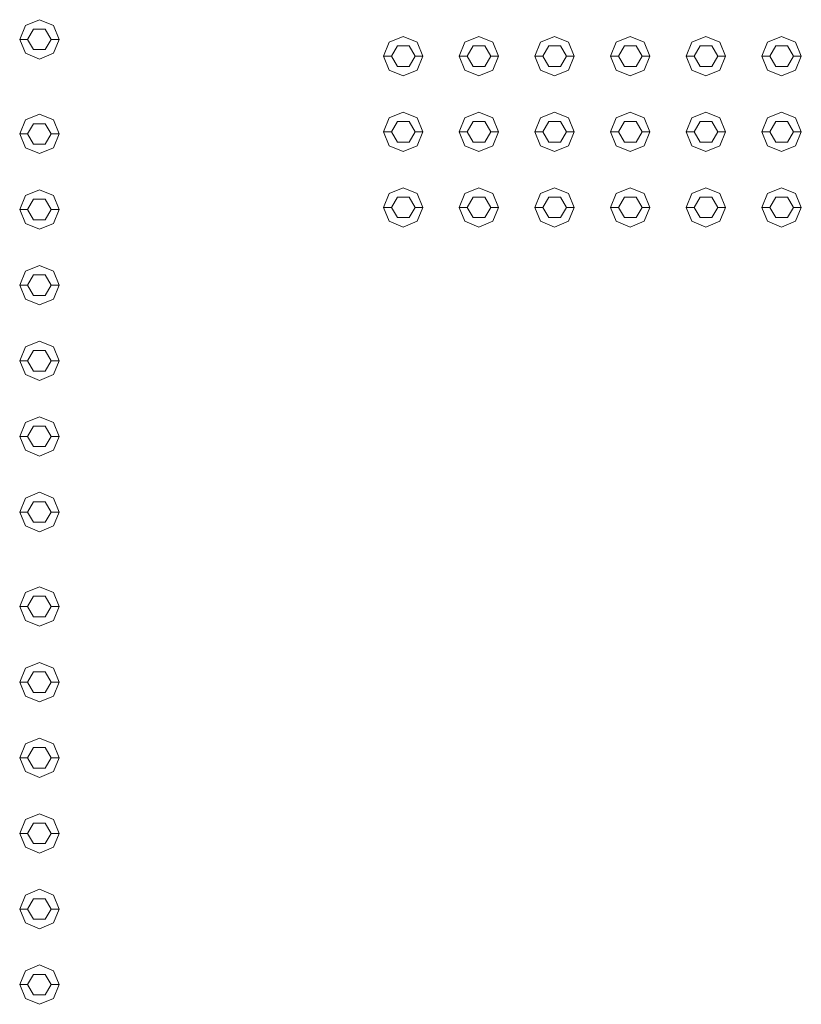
# Model space of a CAD drawing. Header units: millimetres. Extents: x 2 to 902, y -447 to 199.
# Tile 739 of 1056: x 25.402 to 26.394, y 173.166 to 174.416. Entities that reach past the tile are written whole.
import ezdxf

# ---------------------------------------------------------------- set-up
doc = ezdxf.new("R2010")
doc.units = ezdxf.units.MM
doc.header["$MEASUREMENT"] = 0
doc.layers.add('IFC-Elemento construtivo genérico-Contorno', color=253, linetype='Continuous', lineweight=5)

msp = doc.modelspace()

# ---------------------------------------------------------------- linework, layer by layer
at = {"layer": 'IFC-Elemento construtivo genérico-Contorno', "color": 7, "lineweight": 5}
for p, q in [((25.4094, 174.4091), (25.4271, 174.4164)), ((25.4094, 174.4091), (25.4271, 174.4164)), ((25.4271, 174.4164), (25.4448, 174.4091)), ((25.4271, 174.4164), (25.4448, 174.4091)), ((25.4021, 174.3914), (25.4094, 174.4091)), ((25.4021, 174.3914), (25.4094, 174.4091)), ((25.4121, 174.3914), (25.4196, 174.4044)), ((25.4121, 174.3914), (25.4196, 174.4044)), ((25.4196, 174.4044), (25.4346, 174.4044)), ((25.4196, 174.4044), (25.4346, 174.4044)), ((25.4346, 174.4044), (25.4421, 174.3914)), ((25.4346, 174.4044), (25.4421, 174.3914)), ((25.4448, 174.4091), (25.4521, 174.3914)), ((25.4448, 174.4091), (25.4521, 174.3914)), ((25.4021, 174.3914), (25.4121, 174.3914)), ((25.4021, 174.3914), (25.4094, 174.3738)), ((25.4021, 174.3914), (25.4121, 174.3914)), ((25.4021, 174.3914), (25.4094, 174.3738)), ((25.4121, 174.3914), (25.4196, 174.3784)), ((25.4121, 174.3914), (25.4196, 174.3784)), ((25.4346, 174.3784), (25.4421, 174.3914)), ((25.4346, 174.3784), (25.4421, 174.3914)), ((25.4421, 174.3914), (25.4521, 174.3914)), ((25.4421, 174.3914), (25.4521, 174.3914)), ((25.4448, 174.3738), (25.4521, 174.3914)), ((25.4448, 174.3738), (25.4521, 174.3914)), ((25.8637, 174.3701), (25.871, 174.3878)), ((25.8637, 174.3701), (25.871, 174.3878)), ((25.871, 174.3878), (25.8887, 174.3951)), ((25.871, 174.3878), (25.8887, 174.3951)), ((25.8887, 174.3951), (25.9064, 174.3878)), ((25.8887, 174.3951), (25.9064, 174.3878)), ((25.9064, 174.3878), (25.9137, 174.3701)), ((25.9064, 174.3878), (25.9137, 174.3701)), ((25.9597, 174.3701), (25.967, 174.3878)), ((25.9597, 174.3701), (25.967, 174.3878)), ((25.967, 174.3878), (25.9847, 174.3951)), ((25.967, 174.3878), (25.9847, 174.3951)), ((25.9847, 174.3951), (26.0024, 174.3878)), ((25.9847, 174.3951), (26.0024, 174.3878)), ((26.0024, 174.3878), (26.0097, 174.3701)), ((26.0024, 174.3878), (26.0097, 174.3701)), ((26.0557, 174.3701), (26.063, 174.3878)), ((26.0557, 174.3701), (26.063, 174.3878)), ((26.063, 174.3878), (26.0807, 174.3951)), ((26.063, 174.3878), (26.0807, 174.3951)), ((26.0807, 174.3951), (26.0984, 174.3878)), ((26.0807, 174.3951), (26.0984, 174.3878)), ((26.0984, 174.3878), (26.1057, 174.3701)), ((26.0984, 174.3878), (26.1057, 174.3701)), ((26.1517, 174.3701), (26.159, 174.3878)), ((26.1517, 174.3701), (26.159, 174.3878)), ((26.159, 174.3878), (26.1767, 174.3951)), ((26.159, 174.3878), (26.1767, 174.3951)), ((26.1767, 174.3951), (26.1944, 174.3878)), ((26.1767, 174.3951), (26.1944, 174.3878)), ((26.1944, 174.3878), (26.2017, 174.3701)), ((26.1944, 174.3878), (26.2017, 174.3701)), ((26.2477, 174.3701), (26.255, 174.3878)), ((26.2477, 174.3701), (26.255, 174.3878)), ((26.255, 174.3878), (26.2727, 174.3951)), ((26.255, 174.3878), (26.2727, 174.3951)), ((26.2727, 174.3951), (26.2904, 174.3878)), ((26.2727, 174.3951), (26.2904, 174.3878)), ((26.2904, 174.3878), (26.2977, 174.3701)), ((26.2904, 174.3878), (26.2977, 174.3701)), ((26.3437, 174.3701), (26.351, 174.3878)), ((26.3437, 174.3701), (26.351, 174.3878)), ((26.351, 174.3878), (26.3687, 174.3951)), ((26.351, 174.3878), (26.3687, 174.3951)), ((26.3687, 174.3951), (26.3864, 174.3878)), ((26.3687, 174.3951), (26.3864, 174.3878)), ((26.3864, 174.3878), (26.3937, 174.3701)), ((26.3864, 174.3878), (26.3937, 174.3701)), ((25.4196, 174.3784), (25.4346, 174.3784)), ((25.4196, 174.3784), (25.4346, 174.3784)), ((25.8737, 174.3701), (25.8812, 174.3831)), ((25.8737, 174.3701), (25.8812, 174.3831)), ((25.8812, 174.3831), (25.8962, 174.3831)), ((25.8812, 174.3831), (25.8962, 174.3831)), ((25.8962, 174.3831), (25.9037, 174.3701)), ((25.8962, 174.3831), (25.9037, 174.3701)), ((25.9697, 174.3701), (25.9772, 174.3831)), ((25.9697, 174.3701), (25.9772, 174.3831)), ((25.9772, 174.3831), (25.9922, 174.3831)), ((25.9772, 174.3831), (25.9922, 174.3831)), ((25.9922, 174.3831), (25.9997, 174.3701)), ((25.9922, 174.3831), (25.9997, 174.3701)), ((26.0657, 174.3701), (26.0732, 174.3831)), ((26.0657, 174.3701), (26.0732, 174.3831)), ((26.0732, 174.3831), (26.0882, 174.3831)), ((26.0732, 174.3831), (26.0882, 174.3831)), ((26.0882, 174.3831), (26.0957, 174.3701)), ((26.0882, 174.3831), (26.0957, 174.3701)), ((26.1617, 174.3701), (26.1692, 174.3831)), ((26.1617, 174.3701), (26.1692, 174.3831)), ((26.1692, 174.3831), (26.1842, 174.3831)), ((26.1692, 174.3831), (26.1842, 174.3831)), ((26.1842, 174.3831), (26.1917, 174.3701)), ((26.1842, 174.3831), (26.1917, 174.3701)), ((26.2577, 174.3701), (26.2652, 174.3831)), ((26.2577, 174.3701), (26.2652, 174.3831)), ((26.2652, 174.3831), (26.2802, 174.3831)), ((26.2652, 174.3831), (26.2802, 174.3831)), ((26.2802, 174.3831), (26.2877, 174.3701)), ((26.2802, 174.3831), (26.2877, 174.3701)), ((26.3537, 174.3701), (26.3612, 174.3831)), ((26.3537, 174.3701), (26.3612, 174.3831)), ((26.3612, 174.3831), (26.3762, 174.3831)), ((26.3612, 174.3831), (26.3762, 174.3831)), ((26.3762, 174.3831), (26.3837, 174.3701)), ((26.3762, 174.3831), (26.3837, 174.3701)), ((25.4094, 174.3738), (25.4271, 174.3664)), ((25.4094, 174.3738), (25.4271, 174.3664)), ((25.4271, 174.3664), (25.4448, 174.3738)), ((25.4271, 174.3664), (25.4448, 174.3738)), ((25.8637, 174.3701), (25.8737, 174.3701)), ((25.8637, 174.3701), (25.871, 174.3525)), ((25.8637, 174.3701), (25.8737, 174.3701)), ((25.8637, 174.3701), (25.871, 174.3525)), ((25.8737, 174.3701), (25.8812, 174.3571)), ((25.8737, 174.3701), (25.8812, 174.3571)), ((25.8962, 174.3571), (25.9037, 174.3701)), ((25.8962, 174.3571), (25.9037, 174.3701)), ((25.9037, 174.3701), (25.9137, 174.3701)), ((25.9037, 174.3701), (25.9137, 174.3701)), ((25.9064, 174.3525), (25.9137, 174.3701)), ((25.9064, 174.3525), (25.9137, 174.3701)), ((25.9597, 174.3701), (25.9697, 174.3701)), ((25.9597, 174.3701), (25.967, 174.3525)), ((25.9597, 174.3701), (25.9697, 174.3701)), ((25.9597, 174.3701), (25.967, 174.3525)), ((25.9697, 174.3701), (25.9772, 174.3571)), ((25.9697, 174.3701), (25.9772, 174.3571)), ((25.9922, 174.3571), (25.9997, 174.3701)), ((25.9922, 174.3571), (25.9997, 174.3701)), ((25.9997, 174.3701), (26.0097, 174.3701)), ((25.9997, 174.3701), (26.0097, 174.3701)), ((26.0024, 174.3525), (26.0097, 174.3701)), ((26.0024, 174.3525), (26.0097, 174.3701)), ((26.0557, 174.3701), (26.0657, 174.3701)), ((26.0557, 174.3701), (26.063, 174.3525)), ((26.0557, 174.3701), (26.0657, 174.3701)), ((26.0557, 174.3701), (26.063, 174.3525)), ((26.0657, 174.3701), (26.0732, 174.3571)), ((26.0657, 174.3701), (26.0732, 174.3571)), ((26.0882, 174.3571), (26.0957, 174.3701)), ((26.0882, 174.3571), (26.0957, 174.3701)), ((26.0957, 174.3701), (26.1057, 174.3701)), ((26.0957, 174.3701), (26.1057, 174.3701)), ((26.0984, 174.3525), (26.1057, 174.3701)), ((26.0984, 174.3525), (26.1057, 174.3701)), ((26.1517, 174.3701), (26.1617, 174.3701)), ((26.1517, 174.3701), (26.159, 174.3525)), ((26.1517, 174.3701), (26.1617, 174.3701)), ((26.1517, 174.3701), (26.159, 174.3525)), ((26.1617, 174.3701), (26.1692, 174.3571)), ((26.1617, 174.3701), (26.1692, 174.3571)), ((26.1842, 174.3571), (26.1917, 174.3701)), ((26.1842, 174.3571), (26.1917, 174.3701)), ((26.1917, 174.3701), (26.2017, 174.3701)), ((26.1917, 174.3701), (26.2017, 174.3701)), ((26.1944, 174.3525), (26.2017, 174.3701)), ((26.1944, 174.3525), (26.2017, 174.3701)), ((26.2477, 174.3701), (26.2577, 174.3701)), ((26.2477, 174.3701), (26.255, 174.3525)), ((26.2477, 174.3701), (26.2577, 174.3701)), ((26.2477, 174.3701), (26.255, 174.3525)), ((26.2577, 174.3701), (26.2652, 174.3571)), ((26.2577, 174.3701), (26.2652, 174.3571)), ((26.2802, 174.3571), (26.2877, 174.3701)), ((26.2802, 174.3571), (26.2877, 174.3701)), ((26.2877, 174.3701), (26.2977, 174.3701)), ((26.2877, 174.3701), (26.2977, 174.3701)), ((26.2904, 174.3525), (26.2977, 174.3701)), ((26.2904, 174.3525), (26.2977, 174.3701)), ((26.3437, 174.3701), (26.3537, 174.3701)), ((26.3437, 174.3701), (26.351, 174.3525)), ((26.3437, 174.3701), (26.3537, 174.3701)), ((26.3437, 174.3701), (26.351, 174.3525)), ((26.3537, 174.3701), (26.3612, 174.3571)), ((26.3537, 174.3701), (26.3612, 174.3571)), ((26.3762, 174.3571), (26.3837, 174.3701)), ((26.3762, 174.3571), (26.3837, 174.3701)), ((26.3837, 174.3701), (26.3937, 174.3701)), ((26.3837, 174.3701), (26.3937, 174.3701)), ((26.3864, 174.3525), (26.3937, 174.3701)), ((26.3864, 174.3525), (26.3937, 174.3701)), ((25.871, 174.3525), (25.8887, 174.3451)), ((25.871, 174.3525), (25.8887, 174.3451)), ((25.8812, 174.3571), (25.8962, 174.3571)), ((25.8812, 174.3571), (25.8962, 174.3571)), ((25.8887, 174.3451), (25.9064, 174.3525)), ((25.8887, 174.3451), (25.9064, 174.3525)), ((25.967, 174.3525), (25.9847, 174.3451)), ((25.967, 174.3525), (25.9847, 174.3451)), ((25.9772, 174.3571), (25.9922, 174.3571)), ((25.9772, 174.3571), (25.9922, 174.3571)), ((25.9847, 174.3451), (26.0024, 174.3525)), ((25.9847, 174.3451), (26.0024, 174.3525)), ((26.063, 174.3525), (26.0807, 174.3451)), ((26.063, 174.3525), (26.0807, 174.3451)), ((26.0732, 174.3571), (26.0882, 174.3571)), ((26.0732, 174.3571), (26.0882, 174.3571)), ((26.0807, 174.3451), (26.0984, 174.3525)), ((26.0807, 174.3451), (26.0984, 174.3525)), ((26.159, 174.3525), (26.1767, 174.3451)), ((26.159, 174.3525), (26.1767, 174.3451)), ((26.1692, 174.3571), (26.1842, 174.3571)), ((26.1692, 174.3571), (26.1842, 174.3571)), ((26.1767, 174.3451), (26.1944, 174.3525)), ((26.1767, 174.3451), (26.1944, 174.3525)), ((26.255, 174.3525), (26.2727, 174.3451)), ((26.255, 174.3525), (26.2727, 174.3451)), ((26.2652, 174.3571), (26.2802, 174.3571)), ((26.2652, 174.3571), (26.2802, 174.3571)), ((26.2727, 174.3451), (26.2904, 174.3525)), ((26.2727, 174.3451), (26.2904, 174.3525)), ((26.351, 174.3525), (26.3687, 174.3451)), ((26.351, 174.3525), (26.3687, 174.3451)), ((26.3612, 174.3571), (26.3762, 174.3571)), ((26.3612, 174.3571), (26.3762, 174.3571)), ((26.3687, 174.3451), (26.3864, 174.3525)), ((26.3687, 174.3451), (26.3864, 174.3525)), ((25.4021, 174.2714), (25.4094, 174.2891)), ((25.4021, 174.2714), (25.4094, 174.2891)), ((25.4094, 174.2891), (25.4271, 174.2964)), ((25.4094, 174.2891), (25.4271, 174.2964)), ((25.4271, 174.2964), (25.4448, 174.2891)), ((25.4271, 174.2964), (25.4448, 174.2891)), ((25.4448, 174.2891), (25.4521, 174.2714)), ((25.4448, 174.2891), (25.4521, 174.2714)), ((25.8637, 174.2741), (25.871, 174.2918)), ((25.8637, 174.2741), (25.871, 174.2918)), ((25.871, 174.2918), (25.8887, 174.2991)), ((25.871, 174.2918), (25.8887, 174.2991)), ((25.8887, 174.2991), (25.9064, 174.2918)), ((25.8887, 174.2991), (25.9064, 174.2918)), ((25.9064, 174.2918), (25.9137, 174.2741)), ((25.9064, 174.2918), (25.9137, 174.2741)), ((25.9597, 174.2741), (25.967, 174.2918)), ((25.9597, 174.2741), (25.967, 174.2918)), ((25.967, 174.2918), (25.9847, 174.2991)), ((25.967, 174.2918), (25.9847, 174.2991)), ((25.9847, 174.2991), (26.0024, 174.2918)), ((25.9847, 174.2991), (26.0024, 174.2918)), ((26.0024, 174.2918), (26.0097, 174.2741)), ((26.0024, 174.2918), (26.0097, 174.2741)), ((26.0557, 174.2741), (26.063, 174.2918)), ((26.0557, 174.2741), (26.063, 174.2918)), ((26.063, 174.2918), (26.0807, 174.2991)), ((26.063, 174.2918), (26.0807, 174.2991)), ((26.0807, 174.2991), (26.0984, 174.2918)), ((26.0807, 174.2991), (26.0984, 174.2918)), ((26.0984, 174.2918), (26.1057, 174.2741)), ((26.0984, 174.2918), (26.1057, 174.2741)), ((26.1517, 174.2741), (26.159, 174.2918)), ((26.1517, 174.2741), (26.159, 174.2918)), ((26.159, 174.2918), (26.1767, 174.2991)), ((26.159, 174.2918), (26.1767, 174.2991)), ((26.1767, 174.2991), (26.1944, 174.2918)), ((26.1767, 174.2991), (26.1944, 174.2918)), ((26.1944, 174.2918), (26.2017, 174.2741)), ((26.1944, 174.2918), (26.2017, 174.2741)), ((26.2477, 174.2741), (26.255, 174.2918)), ((26.2477, 174.2741), (26.255, 174.2918)), ((26.255, 174.2918), (26.2727, 174.2991)), ((26.255, 174.2918), (26.2727, 174.2991)), ((26.2727, 174.2991), (26.2904, 174.2918)), ((26.2727, 174.2991), (26.2904, 174.2918)), ((26.2904, 174.2918), (26.2977, 174.2741)), ((26.2904, 174.2918), (26.2977, 174.2741)), ((26.3437, 174.2741), (26.351, 174.2918)), ((26.3437, 174.2741), (26.351, 174.2918)), ((26.351, 174.2918), (26.3687, 174.2991)), ((26.351, 174.2918), (26.3687, 174.2991)), ((26.3687, 174.2991), (26.3864, 174.2918)), ((26.3687, 174.2991), (26.3864, 174.2918)), ((26.3864, 174.2918), (26.3937, 174.2741)), ((26.3864, 174.2918), (26.3937, 174.2741)), ((25.4121, 174.2714), (25.4196, 174.2844)), ((25.4121, 174.2714), (25.4196, 174.2844)), ((25.4196, 174.2844), (25.4346, 174.2844)), ((25.4196, 174.2844), (25.4346, 174.2844)), ((25.4346, 174.2844), (25.4421, 174.2714)), ((25.4346, 174.2844), (25.4421, 174.2714)), ((25.8737, 174.2741), (25.8812, 174.2871)), ((25.8737, 174.2741), (25.8812, 174.2871)), ((25.8812, 174.2871), (25.8962, 174.2871)), ((25.8812, 174.2871), (25.8962, 174.2871)), ((25.8962, 174.2871), (25.9037, 174.2741)), ((25.8962, 174.2871), (25.9037, 174.2741)), ((25.9697, 174.2741), (25.9772, 174.2871)), ((25.9697, 174.2741), (25.9772, 174.2871)), ((25.9772, 174.2871), (25.9922, 174.2871)), ((25.9772, 174.2871), (25.9922, 174.2871)), ((25.9922, 174.2871), (25.9997, 174.2741)), ((25.9922, 174.2871), (25.9997, 174.2741)), ((26.0657, 174.2741), (26.0732, 174.2871)), ((26.0657, 174.2741), (26.0732, 174.2871)), ((26.0732, 174.2871), (26.0882, 174.2871)), ((26.0732, 174.2871), (26.0882, 174.2871)), ((26.0882, 174.2871), (26.0957, 174.2741)), ((26.0882, 174.2871), (26.0957, 174.2741)), ((26.1617, 174.2741), (26.1692, 174.2871)), ((26.1617, 174.2741), (26.1692, 174.2871)), ((26.1692, 174.2871), (26.1842, 174.2871)), ((26.1692, 174.2871), (26.1842, 174.2871)), ((26.1842, 174.2871), (26.1917, 174.2741)), ((26.1842, 174.2871), (26.1917, 174.2741)), ((26.2577, 174.2741), (26.2652, 174.2871)), ((26.2577, 174.2741), (26.2652, 174.2871)), ((26.2652, 174.2871), (26.2802, 174.2871)), ((26.2652, 174.2871), (26.2802, 174.2871)), ((26.2802, 174.2871), (26.2877, 174.2741)), ((26.2802, 174.2871), (26.2877, 174.2741)), ((26.3537, 174.2741), (26.3612, 174.2871)), ((26.3537, 174.2741), (26.3612, 174.2871)), ((26.3612, 174.2871), (26.3762, 174.2871)), ((26.3612, 174.2871), (26.3762, 174.2871)), ((26.3762, 174.2871), (26.3837, 174.2741)), ((26.3762, 174.2871), (26.3837, 174.2741)), ((25.4021, 174.2714), (25.4121, 174.2714)), ((25.4021, 174.2714), (25.4094, 174.2538)), ((25.4021, 174.2714), (25.4121, 174.2714)), ((25.4021, 174.2714), (25.4094, 174.2538)), ((25.4121, 174.2714), (25.4196, 174.2584)), ((25.4121, 174.2714), (25.4196, 174.2584)), ((25.4346, 174.2584), (25.4421, 174.2714)), ((25.4346, 174.2584), (25.4421, 174.2714)), ((25.4421, 174.2714), (25.4521, 174.2714)), ((25.4421, 174.2714), (25.4521, 174.2714)), ((25.4448, 174.2538), (25.4521, 174.2714)), ((25.4448, 174.2538), (25.4521, 174.2714)), ((25.8637, 174.2741), (25.8737, 174.2741)), ((25.8637, 174.2741), (25.871, 174.2564)), ((25.8637, 174.2741), (25.8737, 174.2741)), ((25.8637, 174.2741), (25.871, 174.2564)), ((25.8737, 174.2741), (25.8812, 174.2611)), ((25.8737, 174.2741), (25.8812, 174.2611)), ((25.8962, 174.2611), (25.9037, 174.2741)), ((25.8962, 174.2611), (25.9037, 174.2741)), ((25.9037, 174.2741), (25.9137, 174.2741)), ((25.9037, 174.2741), (25.9137, 174.2741)), ((25.9064, 174.2564), (25.9137, 174.2741)), ((25.9064, 174.2564), (25.9137, 174.2741)), ((25.9597, 174.2741), (25.9697, 174.2741)), ((25.9597, 174.2741), (25.967, 174.2564)), ((25.9597, 174.2741), (25.9697, 174.2741)), ((25.9597, 174.2741), (25.967, 174.2564)), ((25.9697, 174.2741), (25.9772, 174.2611)), ((25.9697, 174.2741), (25.9772, 174.2611)), ((25.9922, 174.2611), (25.9997, 174.2741)), ((25.9922, 174.2611), (25.9997, 174.2741)), ((25.9997, 174.2741), (26.0097, 174.2741)), ((25.9997, 174.2741), (26.0097, 174.2741)), ((26.0024, 174.2564), (26.0097, 174.2741)), ((26.0024, 174.2564), (26.0097, 174.2741)), ((26.0557, 174.2741), (26.0657, 174.2741)), ((26.0557, 174.2741), (26.063, 174.2564)), ((26.0557, 174.2741), (26.0657, 174.2741)), ((26.0557, 174.2741), (26.063, 174.2564)), ((26.0657, 174.2741), (26.0732, 174.2611)), ((26.0657, 174.2741), (26.0732, 174.2611)), ((26.0882, 174.2611), (26.0957, 174.2741)), ((26.0882, 174.2611), (26.0957, 174.2741)), ((26.0957, 174.2741), (26.1057, 174.2741)), ((26.0957, 174.2741), (26.1057, 174.2741)), ((26.0984, 174.2564), (26.1057, 174.2741)), ((26.0984, 174.2564), (26.1057, 174.2741)), ((26.1517, 174.2741), (26.1617, 174.2741)), ((26.1517, 174.2741), (26.159, 174.2564)), ((26.1517, 174.2741), (26.1617, 174.2741)), ((26.1517, 174.2741), (26.159, 174.2564)), ((26.1617, 174.2741), (26.1692, 174.2611)), ((26.1617, 174.2741), (26.1692, 174.2611)), ((26.1842, 174.2611), (26.1917, 174.2741)), ((26.1842, 174.2611), (26.1917, 174.2741)), ((26.1917, 174.2741), (26.2017, 174.2741)), ((26.1917, 174.2741), (26.2017, 174.2741)), ((26.1944, 174.2564), (26.2017, 174.2741)), ((26.1944, 174.2564), (26.2017, 174.2741)), ((26.2477, 174.2741), (26.2577, 174.2741)), ((26.2477, 174.2741), (26.255, 174.2564)), ((26.2477, 174.2741), (26.2577, 174.2741)), ((26.2477, 174.2741), (26.255, 174.2564)), ((26.2577, 174.2741), (26.2652, 174.2611)), ((26.2577, 174.2741), (26.2652, 174.2611)), ((26.2802, 174.2611), (26.2877, 174.2741)), ((26.2802, 174.2611), (26.2877, 174.2741)), ((26.2877, 174.2741), (26.2977, 174.2741)), ((26.2877, 174.2741), (26.2977, 174.2741)), ((26.2904, 174.2564), (26.2977, 174.2741)), ((26.2904, 174.2564), (26.2977, 174.2741)), ((26.3437, 174.2741), (26.3537, 174.2741)), ((26.3437, 174.2741), (26.351, 174.2564)), ((26.3437, 174.2741), (26.3537, 174.2741)), ((26.3437, 174.2741), (26.351, 174.2564)), ((26.3537, 174.2741), (26.3612, 174.2611)), ((26.3537, 174.2741), (26.3612, 174.2611)), ((26.3762, 174.2611), (26.3837, 174.2741)), ((26.3762, 174.2611), (26.3837, 174.2741)), ((26.3837, 174.2741), (26.3937, 174.2741)), ((26.3837, 174.2741), (26.3937, 174.2741)), ((26.3864, 174.2564), (26.3937, 174.2741)), ((26.3864, 174.2564), (26.3937, 174.2741)), ((25.4094, 174.2538), (25.4271, 174.2464)), ((25.4094, 174.2538), (25.4271, 174.2464)), ((25.4196, 174.2584), (25.4346, 174.2584)), ((25.4196, 174.2584), (25.4346, 174.2584)), ((25.4271, 174.2464), (25.4448, 174.2538)), ((25.4271, 174.2464), (25.4448, 174.2538)), ((25.871, 174.2564), (25.8887, 174.2491)), ((25.871, 174.2564), (25.8887, 174.2491)), ((25.8812, 174.2611), (25.8962, 174.2611)), ((25.8812, 174.2611), (25.8962, 174.2611)), ((25.8887, 174.2491), (25.9064, 174.2564)), ((25.8887, 174.2491), (25.9064, 174.2564)), ((25.967, 174.2564), (25.9847, 174.2491)), ((25.967, 174.2564), (25.9847, 174.2491)), ((25.9772, 174.2611), (25.9922, 174.2611)), ((25.9772, 174.2611), (25.9922, 174.2611)), ((25.9847, 174.2491), (26.0024, 174.2564)), ((25.9847, 174.2491), (26.0024, 174.2564)), ((26.063, 174.2564), (26.0807, 174.2491)), ((26.063, 174.2564), (26.0807, 174.2491)), ((26.0732, 174.2611), (26.0882, 174.2611)), ((26.0732, 174.2611), (26.0882, 174.2611)), ((26.0807, 174.2491), (26.0984, 174.2564)), ((26.0807, 174.2491), (26.0984, 174.2564)), ((26.159, 174.2564), (26.1767, 174.2491)), ((26.159, 174.2564), (26.1767, 174.2491)), ((26.1692, 174.2611), (26.1842, 174.2611)), ((26.1692, 174.2611), (26.1842, 174.2611)), ((26.1767, 174.2491), (26.1944, 174.2564)), ((26.1767, 174.2491), (26.1944, 174.2564)), ((26.255, 174.2564), (26.2727, 174.2491)), ((26.255, 174.2564), (26.2727, 174.2491)), ((26.2652, 174.2611), (26.2802, 174.2611)), ((26.2652, 174.2611), (26.2802, 174.2611)), ((26.2727, 174.2491), (26.2904, 174.2564)), ((26.2727, 174.2491), (26.2904, 174.2564)), ((26.351, 174.2564), (26.3687, 174.2491)), ((26.351, 174.2564), (26.3687, 174.2491)), ((26.3612, 174.2611), (26.3762, 174.2611)), ((26.3612, 174.2611), (26.3762, 174.2611)), ((26.3687, 174.2491), (26.3864, 174.2564)), ((26.3687, 174.2491), (26.3864, 174.2564)), ((25.4094, 174.1931), (25.4271, 174.2004)), ((25.4094, 174.1931), (25.4271, 174.2004)), ((25.4271, 174.2004), (25.4448, 174.1931)), ((25.4271, 174.2004), (25.4448, 174.1931)), ((25.871, 174.1958), (25.8887, 174.2031)), ((25.871, 174.1958), (25.8887, 174.2031)), ((25.8887, 174.2031), (25.9064, 174.1958)), ((25.8887, 174.2031), (25.9064, 174.1958)), ((25.967, 174.1958), (25.9847, 174.2031)), ((25.967, 174.1958), (25.9847, 174.2031)), ((25.9847, 174.2031), (26.0024, 174.1958)), ((25.9847, 174.2031), (26.0024, 174.1958)), ((26.063, 174.1958), (26.0807, 174.2031)), ((26.063, 174.1958), (26.0807, 174.2031)), ((26.0807, 174.2031), (26.0984, 174.1958)), ((26.0807, 174.2031), (26.0984, 174.1958)), ((26.159, 174.1958), (26.1767, 174.2031)), ((26.159, 174.1958), (26.1767, 174.2031)), ((26.1767, 174.2031), (26.1944, 174.1958)), ((26.1767, 174.2031), (26.1944, 174.1958)), ((26.255, 174.1958), (26.2727, 174.2031)), ((26.255, 174.1958), (26.2727, 174.2031)), ((26.2727, 174.2031), (26.2904, 174.1958)), ((26.2727, 174.2031), (26.2904, 174.1958)), ((26.351, 174.1958), (26.3687, 174.2031)), ((26.351, 174.1958), (26.3687, 174.2031)), ((26.3687, 174.2031), (26.3864, 174.1958)), ((26.3687, 174.2031), (26.3864, 174.1958)), ((25.4021, 174.1754), (25.4094, 174.1931)), ((25.4021, 174.1754), (25.4094, 174.1931)), ((25.4121, 174.1754), (25.4196, 174.1884)), ((25.4121, 174.1754), (25.4196, 174.1884)), ((25.4196, 174.1884), (25.4346, 174.1884)), ((25.4196, 174.1884), (25.4346, 174.1884)), ((25.4346, 174.1884), (25.4421, 174.1754)), ((25.4346, 174.1884), (25.4421, 174.1754)), ((25.4448, 174.1931), (25.4521, 174.1754)), ((25.4448, 174.1931), (25.4521, 174.1754)), ((25.8637, 174.1781), (25.871, 174.1958)), ((25.8637, 174.1781), (25.871, 174.1958)), ((25.8737, 174.1781), (25.8812, 174.1911)), ((25.8737, 174.1781), (25.8812, 174.1911)), ((25.8812, 174.1911), (25.8962, 174.1911)), ((25.8812, 174.1911), (25.8962, 174.1911)), ((25.8962, 174.1911), (25.9037, 174.1781)), ((25.8962, 174.1911), (25.9037, 174.1781)), ((25.9064, 174.1958), (25.9137, 174.1781)), ((25.9064, 174.1958), (25.9137, 174.1781)), ((25.9597, 174.1781), (25.967, 174.1958)), ((25.9597, 174.1781), (25.967, 174.1958)), ((25.9697, 174.1781), (25.9772, 174.1911)), ((25.9697, 174.1781), (25.9772, 174.1911)), ((25.9772, 174.1911), (25.9922, 174.1911)), ((25.9772, 174.1911), (25.9922, 174.1911)), ((25.9922, 174.1911), (25.9997, 174.1781)), ((25.9922, 174.1911), (25.9997, 174.1781)), ((26.0024, 174.1958), (26.0097, 174.1781)), ((26.0024, 174.1958), (26.0097, 174.1781)), ((26.0557, 174.1781), (26.063, 174.1958)), ((26.0557, 174.1781), (26.063, 174.1958)), ((26.0657, 174.1781), (26.0732, 174.1911)), ((26.0657, 174.1781), (26.0732, 174.1911)), ((26.0732, 174.1911), (26.0882, 174.1911)), ((26.0732, 174.1911), (26.0882, 174.1911)), ((26.0882, 174.1911), (26.0957, 174.1781)), ((26.0882, 174.1911), (26.0957, 174.1781)), ((26.0984, 174.1958), (26.1057, 174.1781)), ((26.0984, 174.1958), (26.1057, 174.1781)), ((26.1517, 174.1781), (26.159, 174.1958)), ((26.1517, 174.1781), (26.159, 174.1958)), ((26.1617, 174.1781), (26.1692, 174.1911)), ((26.1617, 174.1781), (26.1692, 174.1911)), ((26.1692, 174.1911), (26.1842, 174.1911)), ((26.1692, 174.1911), (26.1842, 174.1911)), ((26.1842, 174.1911), (26.1917, 174.1781)), ((26.1842, 174.1911), (26.1917, 174.1781)), ((26.1944, 174.1958), (26.2017, 174.1781)), ((26.1944, 174.1958), (26.2017, 174.1781)), ((26.2477, 174.1781), (26.255, 174.1958)), ((26.2477, 174.1781), (26.255, 174.1958)), ((26.2577, 174.1781), (26.2652, 174.1911)), ((26.2577, 174.1781), (26.2652, 174.1911)), ((26.2652, 174.1911), (26.2802, 174.1911)), ((26.2652, 174.1911), (26.2802, 174.1911)), ((26.2802, 174.1911), (26.2877, 174.1781)), ((26.2802, 174.1911), (26.2877, 174.1781)), ((26.2904, 174.1958), (26.2977, 174.1781)), ((26.2904, 174.1958), (26.2977, 174.1781)), ((26.3437, 174.1781), (26.351, 174.1958)), ((26.3437, 174.1781), (26.351, 174.1958)), ((26.3537, 174.1781), (26.3612, 174.1911)), ((26.3537, 174.1781), (26.3612, 174.1911)), ((26.3612, 174.1911), (26.3762, 174.1911)), ((26.3612, 174.1911), (26.3762, 174.1911)), ((26.3762, 174.1911), (26.3837, 174.1781)), ((26.3762, 174.1911), (26.3837, 174.1781)), ((26.3864, 174.1958), (26.3937, 174.1781)), ((26.3864, 174.1958), (26.3937, 174.1781)), ((25.4021, 174.1754), (25.4121, 174.1754)), ((25.4021, 174.1754), (25.4094, 174.1577)), ((25.4021, 174.1754), (25.4121, 174.1754)), ((25.4021, 174.1754), (25.4094, 174.1577)), ((25.4121, 174.1754), (25.4196, 174.1624)), ((25.4121, 174.1754), (25.4196, 174.1624)), ((25.4346, 174.1624), (25.4421, 174.1754)), ((25.4346, 174.1624), (25.4421, 174.1754)), ((25.4421, 174.1754), (25.4521, 174.1754)), ((25.4421, 174.1754), (25.4521, 174.1754)), ((25.4448, 174.1577), (25.4521, 174.1754)), ((25.4448, 174.1577), (25.4521, 174.1754)), ((25.8637, 174.1781), (25.8737, 174.1781)), ((25.8637, 174.1781), (25.871, 174.1605)), ((25.8637, 174.1781), (25.8737, 174.1781)), ((25.8637, 174.1781), (25.871, 174.1605)), ((25.8737, 174.1781), (25.8812, 174.1651)), ((25.8737, 174.1781), (25.8812, 174.1651)), ((25.8962, 174.1651), (25.9037, 174.1781)), ((25.8962, 174.1651), (25.9037, 174.1781)), ((25.9037, 174.1781), (25.9137, 174.1781)), ((25.9037, 174.1781), (25.9137, 174.1781)), ((25.9064, 174.1605), (25.9137, 174.1781)), ((25.9064, 174.1605), (25.9137, 174.1781)), ((25.9597, 174.1781), (25.9697, 174.1781)), ((25.9597, 174.1781), (25.967, 174.1605)), ((25.9597, 174.1781), (25.9697, 174.1781)), ((25.9597, 174.1781), (25.967, 174.1605)), ((25.9697, 174.1781), (25.9772, 174.1651)), ((25.9697, 174.1781), (25.9772, 174.1651)), ((25.9922, 174.1651), (25.9997, 174.1781)), ((25.9922, 174.1651), (25.9997, 174.1781)), ((25.9997, 174.1781), (26.0097, 174.1781)), ((25.9997, 174.1781), (26.0097, 174.1781)), ((26.0024, 174.1605), (26.0097, 174.1781)), ((26.0024, 174.1605), (26.0097, 174.1781)), ((26.0557, 174.1781), (26.0657, 174.1781)), ((26.0557, 174.1781), (26.063, 174.1605)), ((26.0557, 174.1781), (26.0657, 174.1781)), ((26.0557, 174.1781), (26.063, 174.1605)), ((26.0657, 174.1781), (26.0732, 174.1651)), ((26.0657, 174.1781), (26.0732, 174.1651)), ((26.0882, 174.1651), (26.0957, 174.1781)), ((26.0882, 174.1651), (26.0957, 174.1781)), ((26.0957, 174.1781), (26.1057, 174.1781)), ((26.0957, 174.1781), (26.1057, 174.1781)), ((26.0984, 174.1605), (26.1057, 174.1781)), ((26.0984, 174.1605), (26.1057, 174.1781)), ((26.1517, 174.1781), (26.1617, 174.1781)), ((26.1517, 174.1781), (26.159, 174.1605)), ((26.1517, 174.1781), (26.1617, 174.1781)), ((26.1517, 174.1781), (26.159, 174.1605)), ((26.1617, 174.1781), (26.1692, 174.1651)), ((26.1617, 174.1781), (26.1692, 174.1651)), ((26.1842, 174.1651), (26.1917, 174.1781)), ((26.1842, 174.1651), (26.1917, 174.1781)), ((26.1917, 174.1781), (26.2017, 174.1781)), ((26.1917, 174.1781), (26.2017, 174.1781)), ((26.1944, 174.1605), (26.2017, 174.1781)), ((26.1944, 174.1605), (26.2017, 174.1781)), ((26.2477, 174.1781), (26.2577, 174.1781)), ((26.2477, 174.1781), (26.255, 174.1605)), ((26.2477, 174.1781), (26.2577, 174.1781)), ((26.2477, 174.1781), (26.255, 174.1605)), ((26.2577, 174.1781), (26.2652, 174.1651)), ((26.2577, 174.1781), (26.2652, 174.1651)), ((26.2802, 174.1651), (26.2877, 174.1781)), ((26.2802, 174.1651), (26.2877, 174.1781)), ((26.2877, 174.1781), (26.2977, 174.1781)), ((26.2877, 174.1781), (26.2977, 174.1781)), ((26.2904, 174.1605), (26.2977, 174.1781)), ((26.2904, 174.1605), (26.2977, 174.1781)), ((26.3437, 174.1781), (26.3537, 174.1781)), ((26.3437, 174.1781), (26.351, 174.1605)), ((26.3437, 174.1781), (26.3537, 174.1781)), ((26.3437, 174.1781), (26.351, 174.1605)), ((26.3537, 174.1781), (26.3612, 174.1651)), ((26.3537, 174.1781), (26.3612, 174.1651)), ((26.3762, 174.1651), (26.3837, 174.1781)), ((26.3762, 174.1651), (26.3837, 174.1781)), ((26.3837, 174.1781), (26.3937, 174.1781)), ((26.3837, 174.1781), (26.3937, 174.1781)), ((26.3864, 174.1605), (26.3937, 174.1781)), ((26.3864, 174.1605), (26.3937, 174.1781)), ((25.8812, 174.1651), (25.8962, 174.1651)), ((25.8812, 174.1651), (25.8962, 174.1651)), ((25.9772, 174.1651), (25.9922, 174.1651)), ((25.9772, 174.1651), (25.9922, 174.1651)), ((26.0732, 174.1651), (26.0882, 174.1651)), ((26.0732, 174.1651), (26.0882, 174.1651)), ((26.1692, 174.1651), (26.1842, 174.1651)), ((26.1692, 174.1651), (26.1842, 174.1651)), ((26.2652, 174.1651), (26.2802, 174.1651)), ((26.2652, 174.1651), (26.2802, 174.1651)), ((26.3612, 174.1651), (26.3762, 174.1651)), ((26.3612, 174.1651), (26.3762, 174.1651)), ((25.4094, 174.1577), (25.4271, 174.1504)), ((25.4094, 174.1577), (25.4271, 174.1504)), ((25.4196, 174.1624), (25.4346, 174.1624)), ((25.4196, 174.1624), (25.4346, 174.1624)), ((25.4271, 174.1504), (25.4448, 174.1577)), ((25.4271, 174.1504), (25.4448, 174.1577)), ((25.871, 174.1605), (25.8887, 174.1531)), ((25.871, 174.1605), (25.8887, 174.1531)), ((25.8887, 174.1531), (25.9064, 174.1605)), ((25.8887, 174.1531), (25.9064, 174.1605)), ((25.967, 174.1605), (25.9847, 174.1531)), ((25.967, 174.1605), (25.9847, 174.1531)), ((25.9847, 174.1531), (26.0024, 174.1605)), ((25.9847, 174.1531), (26.0024, 174.1605)), ((26.063, 174.1605), (26.0807, 174.1531)), ((26.063, 174.1605), (26.0807, 174.1531)), ((26.0807, 174.1531), (26.0984, 174.1605)), ((26.0807, 174.1531), (26.0984, 174.1605)), ((26.159, 174.1605), (26.1767, 174.1531)), ((26.159, 174.1605), (26.1767, 174.1531)), ((26.1767, 174.1531), (26.1944, 174.1605)), ((26.1767, 174.1531), (26.1944, 174.1605)), ((26.255, 174.1605), (26.2727, 174.1531)), ((26.255, 174.1605), (26.2727, 174.1531)), ((26.2727, 174.1531), (26.2904, 174.1605)), ((26.2727, 174.1531), (26.2904, 174.1605)), ((26.351, 174.1605), (26.3687, 174.1531)), ((26.351, 174.1605), (26.3687, 174.1531)), ((26.3687, 174.1531), (26.3864, 174.1605)), ((26.3687, 174.1531), (26.3864, 174.1605)), ((25.4094, 174.0971), (25.4271, 174.1044)), ((25.4094, 174.0971), (25.4271, 174.1044)), ((25.4271, 174.1044), (25.4448, 174.0971)), ((25.4271, 174.1044), (25.4448, 174.0971)), ((25.4021, 174.0794), (25.4094, 174.0971)), ((25.4021, 174.0794), (25.4094, 174.0971)), ((25.4121, 174.0794), (25.4196, 174.0924)), ((25.4121, 174.0794), (25.4196, 174.0924)), ((25.4196, 174.0924), (25.4346, 174.0924)), ((25.4196, 174.0924), (25.4346, 174.0924)), ((25.4346, 174.0924), (25.4421, 174.0794)), ((25.4346, 174.0924), (25.4421, 174.0794)), ((25.4448, 174.0971), (25.4521, 174.0794)), ((25.4448, 174.0971), (25.4521, 174.0794)), ((25.4021, 174.0794), (25.4121, 174.0794)), ((25.4021, 174.0794), (25.4094, 174.0618)), ((25.4021, 174.0794), (25.4121, 174.0794)), ((25.4021, 174.0794), (25.4094, 174.0618)), ((25.4121, 174.0794), (25.4196, 174.0664)), ((25.4121, 174.0794), (25.4196, 174.0664)), ((25.4346, 174.0664), (25.4421, 174.0794)), ((25.4346, 174.0664), (25.4421, 174.0794)), ((25.4421, 174.0794), (25.4521, 174.0794)), ((25.4421, 174.0794), (25.4521, 174.0794)), ((25.4448, 174.0618), (25.4521, 174.0794)), ((25.4448, 174.0618), (25.4521, 174.0794)), ((25.4196, 174.0664), (25.4346, 174.0664)), ((25.4196, 174.0664), (25.4346, 174.0664)), ((25.4094, 174.0618), (25.4271, 174.0544)), ((25.4094, 174.0618), (25.4271, 174.0544)), ((25.4271, 174.0544), (25.4448, 174.0618)), ((25.4271, 174.0544), (25.4448, 174.0618)), ((25.4021, 173.9834), (25.4094, 174.0011)), ((25.4021, 173.9834), (25.4094, 174.0011)), ((25.4094, 174.0011), (25.4271, 174.0084)), ((25.4094, 174.0011), (25.4271, 174.0084)), ((25.4271, 174.0084), (25.4448, 174.0011)), ((25.4271, 174.0084), (25.4448, 174.0011)), ((25.4448, 174.0011), (25.4521, 173.9834)), ((25.4448, 174.0011), (25.4521, 173.9834)), ((25.4121, 173.9834), (25.4196, 173.9964)), ((25.4121, 173.9834), (25.4196, 173.9964)), ((25.4196, 173.9964), (25.4346, 173.9964)), ((25.4196, 173.9964), (25.4346, 173.9964)), ((25.4346, 173.9964), (25.4421, 173.9834)), ((25.4346, 173.9964), (25.4421, 173.9834)), ((25.4021, 173.9834), (25.4121, 173.9834)), ((25.4021, 173.9834), (25.4094, 173.9658)), ((25.4021, 173.9834), (25.4121, 173.9834)), ((25.4021, 173.9834), (25.4094, 173.9658)), ((25.4121, 173.9834), (25.4196, 173.9704)), ((25.4121, 173.9834), (25.4196, 173.9704)), ((25.4346, 173.9704), (25.4421, 173.9834)), ((25.4346, 173.9704), (25.4421, 173.9834)), ((25.4421, 173.9834), (25.4521, 173.9834)), ((25.4421, 173.9834), (25.4521, 173.9834)), ((25.4448, 173.9658), (25.4521, 173.9834)), ((25.4448, 173.9658), (25.4521, 173.9834)), ((25.4094, 173.9658), (25.4271, 173.9584)), ((25.4094, 173.9658), (25.4271, 173.9584)), ((25.4196, 173.9704), (25.4346, 173.9704)), ((25.4196, 173.9704), (25.4346, 173.9704)), ((25.4271, 173.9584), (25.4448, 173.9658)), ((25.4271, 173.9584), (25.4448, 173.9658)), ((25.4021, 173.8874), (25.4094, 173.9051)), ((25.4021, 173.8874), (25.4094, 173.9051)), ((25.4094, 173.9051), (25.4271, 173.9124)), ((25.4094, 173.9051), (25.4271, 173.9124)), ((25.4121, 173.8874), (25.4196, 173.9004)), ((25.4121, 173.8874), (25.4196, 173.9004)), ((25.4196, 173.9004), (25.4346, 173.9004)), ((25.4196, 173.9004), (25.4346, 173.9004)), ((25.4271, 173.9124), (25.4448, 173.9051)), ((25.4271, 173.9124), (25.4448, 173.9051)), ((25.4346, 173.9004), (25.4421, 173.8874)), ((25.4346, 173.9004), (25.4421, 173.8874)), ((25.4448, 173.9051), (25.4521, 173.8874)), ((25.4448, 173.9051), (25.4521, 173.8874)), ((25.4021, 173.8874), (25.4121, 173.8874)), ((25.4021, 173.8874), (25.4094, 173.8698)), ((25.4021, 173.8874), (25.4121, 173.8874)), ((25.4021, 173.8874), (25.4094, 173.8698)), ((25.4121, 173.8874), (25.4196, 173.8744)), ((25.4121, 173.8874), (25.4196, 173.8744)), ((25.4346, 173.8744), (25.4421, 173.8874)), ((25.4346, 173.8744), (25.4421, 173.8874)), ((25.4421, 173.8874), (25.4521, 173.8874)), ((25.4421, 173.8874), (25.4521, 173.8874)), ((25.4448, 173.8698), (25.4521, 173.8874)), ((25.4448, 173.8698), (25.4521, 173.8874)), ((25.4094, 173.8698), (25.4271, 173.8624)), ((25.4094, 173.8698), (25.4271, 173.8624)), ((25.4196, 173.8744), (25.4346, 173.8744)), ((25.4196, 173.8744), (25.4346, 173.8744)), ((25.4271, 173.8624), (25.4448, 173.8698)), ((25.4271, 173.8624), (25.4448, 173.8698)), ((25.4094, 173.8091), (25.4271, 173.8164)), ((25.4094, 173.8091), (25.4271, 173.8164)), ((25.4271, 173.8164), (25.4448, 173.8091)), ((25.4271, 173.8164), (25.4448, 173.8091)), ((25.4021, 173.7914), (25.4094, 173.8091)), ((25.4021, 173.7914), (25.4094, 173.8091)), ((25.4121, 173.7914), (25.4196, 173.8044)), ((25.4121, 173.7914), (25.4196, 173.8044)), ((25.4196, 173.8044), (25.4346, 173.8044)), ((25.4196, 173.8044), (25.4346, 173.8044)), ((25.4346, 173.8044), (25.4421, 173.7914)), ((25.4346, 173.8044), (25.4421, 173.7914)), ((25.4448, 173.8091), (25.4521, 173.7914)), ((25.4448, 173.8091), (25.4521, 173.7914)), ((25.4021, 173.7914), (25.4121, 173.7914)), ((25.4021, 173.7914), (25.4094, 173.7738)), ((25.4021, 173.7914), (25.4121, 173.7914)), ((25.4021, 173.7914), (25.4094, 173.7738)), ((25.4121, 173.7914), (25.4196, 173.7784)), ((25.4121, 173.7914), (25.4196, 173.7784)), ((25.4346, 173.7784), (25.4421, 173.7914)), ((25.4346, 173.7784), (25.4421, 173.7914)), ((25.4421, 173.7914), (25.4521, 173.7914)), ((25.4421, 173.7914), (25.4521, 173.7914)), ((25.4448, 173.7738), (25.4521, 173.7914)), ((25.4448, 173.7738), (25.4521, 173.7914)), ((25.4196, 173.7784), (25.4346, 173.7784)), ((25.4196, 173.7784), (25.4346, 173.7784)), ((25.4094, 173.7738), (25.4271, 173.7664)), ((25.4094, 173.7738), (25.4271, 173.7664)), ((25.4271, 173.7664), (25.4448, 173.7738)), ((25.4271, 173.7664), (25.4448, 173.7738)), ((25.4021, 173.6714), (25.4094, 173.6891)), ((25.4021, 173.6714), (25.4094, 173.6891)), ((25.4094, 173.6891), (25.4271, 173.6964)), ((25.4094, 173.6891), (25.4271, 173.6964)), ((25.4271, 173.6964), (25.4448, 173.6891)), ((25.4271, 173.6964), (25.4448, 173.6891)), ((25.4448, 173.6891), (25.4521, 173.6714)), ((25.4448, 173.6891), (25.4521, 173.6714)), ((25.4121, 173.6714), (25.4196, 173.6844)), ((25.4121, 173.6714), (25.4196, 173.6844)), ((25.4196, 173.6844), (25.4346, 173.6844)), ((25.4196, 173.6844), (25.4346, 173.6844)), ((25.4346, 173.6844), (25.4421, 173.6714)), ((25.4346, 173.6844), (25.4421, 173.6714)), ((25.4021, 173.6714), (25.4121, 173.6714)), ((25.4021, 173.6714), (25.4094, 173.6538)), ((25.4021, 173.6714), (25.4121, 173.6714)), ((25.4021, 173.6714), (25.4094, 173.6538)), ((25.4121, 173.6714), (25.4196, 173.6584)), ((25.4121, 173.6714), (25.4196, 173.6584)), ((25.4346, 173.6584), (25.4421, 173.6714)), ((25.4346, 173.6584), (25.4421, 173.6714)), ((25.4421, 173.6714), (25.4521, 173.6714)), ((25.4421, 173.6714), (25.4521, 173.6714)), ((25.4448, 173.6538), (25.4521, 173.6714)), ((25.4448, 173.6538), (25.4521, 173.6714)), ((25.4094, 173.6538), (25.4271, 173.6464)), ((25.4094, 173.6538), (25.4271, 173.6464)), ((25.4196, 173.6584), (25.4346, 173.6584)), ((25.4196, 173.6584), (25.4346, 173.6584)), ((25.4271, 173.6464), (25.4448, 173.6538)), ((25.4271, 173.6464), (25.4448, 173.6538)), ((25.4094, 173.5931), (25.4271, 173.6004)), ((25.4094, 173.5931), (25.4271, 173.6004)), ((25.4271, 173.6004), (25.4448, 173.5931)), ((25.4271, 173.6004), (25.4448, 173.5931)), ((25.4021, 173.5754), (25.4094, 173.5931)), ((25.4021, 173.5754), (25.4094, 173.5931)), ((25.4121, 173.5754), (25.4196, 173.5884)), ((25.4121, 173.5754), (25.4196, 173.5884)), ((25.4196, 173.5884), (25.4346, 173.5884)), ((25.4196, 173.5884), (25.4346, 173.5884)), ((25.4346, 173.5884), (25.4421, 173.5754)), ((25.4346, 173.5884), (25.4421, 173.5754)), ((25.4448, 173.5931), (25.4521, 173.5754)), ((25.4448, 173.5931), (25.4521, 173.5754)), ((25.4021, 173.5754), (25.4121, 173.5754)), ((25.4021, 173.5754), (25.4094, 173.5577)), ((25.4021, 173.5754), (25.4121, 173.5754)), ((25.4021, 173.5754), (25.4094, 173.5577)), ((25.4121, 173.5754), (25.4196, 173.5624)), ((25.4121, 173.5754), (25.4196, 173.5624)), ((25.4346, 173.5624), (25.4421, 173.5754)), ((25.4346, 173.5624), (25.4421, 173.5754)), ((25.4421, 173.5754), (25.4521, 173.5754)), ((25.4421, 173.5754), (25.4521, 173.5754)), ((25.4448, 173.5577), (25.4521, 173.5754)), ((25.4448, 173.5577), (25.4521, 173.5754)), ((25.4094, 173.5577), (25.4271, 173.5504)), ((25.4094, 173.5577), (25.4271, 173.5504)), ((25.4196, 173.5624), (25.4346, 173.5624)), ((25.4196, 173.5624), (25.4346, 173.5624)), ((25.4271, 173.5504), (25.4448, 173.5577)), ((25.4271, 173.5504), (25.4448, 173.5577)), ((25.4094, 173.4971), (25.4271, 173.5044)), ((25.4094, 173.4971), (25.4271, 173.5044)), ((25.4271, 173.5044), (25.4448, 173.4971)), ((25.4271, 173.5044), (25.4448, 173.4971)), ((25.4021, 173.4794), (25.4094, 173.4971)), ((25.4021, 173.4794), (25.4094, 173.4971)), ((25.4121, 173.4794), (25.4196, 173.4924)), ((25.4121, 173.4794), (25.4196, 173.4924)), ((25.4196, 173.4924), (25.4346, 173.4924)), ((25.4196, 173.4924), (25.4346, 173.4924)), ((25.4346, 173.4924), (25.4421, 173.4794)), ((25.4346, 173.4924), (25.4421, 173.4794)), ((25.4448, 173.4971), (25.4521, 173.4794)), ((25.4448, 173.4971), (25.4521, 173.4794)), ((25.4021, 173.4794), (25.4121, 173.4794)), ((25.4021, 173.4794), (25.4094, 173.4618)), ((25.4021, 173.4794), (25.4121, 173.4794)), ((25.4021, 173.4794), (25.4094, 173.4618)), ((25.4121, 173.4794), (25.4196, 173.4664)), ((25.4121, 173.4794), (25.4196, 173.4664)), ((25.4346, 173.4664), (25.4421, 173.4794)), ((25.4346, 173.4664), (25.4421, 173.4794)), ((25.4421, 173.4794), (25.4521, 173.4794)), ((25.4421, 173.4794), (25.4521, 173.4794)), ((25.4448, 173.4618), (25.4521, 173.4794)), ((25.4448, 173.4618), (25.4521, 173.4794)), ((25.4196, 173.4664), (25.4346, 173.4664)), ((25.4196, 173.4664), (25.4346, 173.4664)), ((25.4094, 173.4618), (25.4271, 173.4544)), ((25.4094, 173.4618), (25.4271, 173.4544)), ((25.4271, 173.4544), (25.4448, 173.4618)), ((25.4271, 173.4544), (25.4448, 173.4618)), ((25.4021, 173.3834), (25.4094, 173.4011)), ((25.4021, 173.3834), (25.4094, 173.4011)), ((25.4094, 173.4011), (25.4271, 173.4084)), ((25.4094, 173.4011), (25.4271, 173.4084)), ((25.4271, 173.4084), (25.4448, 173.4011)), ((25.4271, 173.4084), (25.4448, 173.4011)), ((25.4448, 173.4011), (25.4521, 173.3834)), ((25.4448, 173.4011), (25.4521, 173.3834)), ((25.4121, 173.3834), (25.4196, 173.3964)), ((25.4121, 173.3834), (25.4196, 173.3964)), ((25.4196, 173.3964), (25.4346, 173.3964)), ((25.4196, 173.3964), (25.4346, 173.3964)), ((25.4346, 173.3964), (25.4421, 173.3834)), ((25.4346, 173.3964), (25.4421, 173.3834)), ((25.4021, 173.3834), (25.4121, 173.3834)), ((25.4021, 173.3834), (25.4094, 173.3658)), ((25.4021, 173.3834), (25.4121, 173.3834)), ((25.4021, 173.3834), (25.4094, 173.3658)), ((25.4121, 173.3834), (25.4196, 173.3704)), ((25.4121, 173.3834), (25.4196, 173.3704)), ((25.4346, 173.3704), (25.4421, 173.3834)), ((25.4346, 173.3704), (25.4421, 173.3834)), ((25.4421, 173.3834), (25.4521, 173.3834)), ((25.4421, 173.3834), (25.4521, 173.3834)), ((25.4448, 173.3658), (25.4521, 173.3834)), ((25.4448, 173.3658), (25.4521, 173.3834)), ((25.4094, 173.3658), (25.4271, 173.3584)), ((25.4094, 173.3658), (25.4271, 173.3584)), ((25.4196, 173.3704), (25.4346, 173.3704)), ((25.4196, 173.3704), (25.4346, 173.3704)), ((25.4271, 173.3584), (25.4448, 173.3658)), ((25.4271, 173.3584), (25.4448, 173.3658)), ((25.4021, 173.2874), (25.4094, 173.3051)), ((25.4021, 173.2874), (25.4094, 173.3051)), ((25.4094, 173.3051), (25.4271, 173.3124)), ((25.4094, 173.3051), (25.4271, 173.3124)), ((25.4121, 173.2874), (25.4196, 173.3004)), ((25.4121, 173.2874), (25.4196, 173.3004)), ((25.4196, 173.3004), (25.4346, 173.3004)), ((25.4196, 173.3004), (25.4346, 173.3004)), ((25.4271, 173.3124), (25.4448, 173.3051)), ((25.4271, 173.3124), (25.4448, 173.3051)), ((25.4346, 173.3004), (25.4421, 173.2874)), ((25.4346, 173.3004), (25.4421, 173.2874)), ((25.4448, 173.3051), (25.4521, 173.2874)), ((25.4448, 173.3051), (25.4521, 173.2874)), ((25.4021, 173.2874), (25.4121, 173.2874)), ((25.4021, 173.2874), (25.4094, 173.2698)), ((25.4021, 173.2874), (25.4121, 173.2874)), ((25.4021, 173.2874), (25.4094, 173.2698)), ((25.4121, 173.2874), (25.4196, 173.2744)), ((25.4121, 173.2874), (25.4196, 173.2744)), ((25.4346, 173.2744), (25.4421, 173.2874)), ((25.4346, 173.2744), (25.4421, 173.2874)), ((25.4421, 173.2874), (25.4521, 173.2874)), ((25.4421, 173.2874), (25.4521, 173.2874)), ((25.4448, 173.2698), (25.4521, 173.2874)), ((25.4448, 173.2698), (25.4521, 173.2874)), ((25.4094, 173.2698), (25.4271, 173.2624)), ((25.4094, 173.2698), (25.4271, 173.2624)), ((25.4196, 173.2744), (25.4346, 173.2744)), ((25.4196, 173.2744), (25.4346, 173.2744)), ((25.4271, 173.2624), (25.4448, 173.2698)), ((25.4271, 173.2624), (25.4448, 173.2698)), ((25.4094, 173.2091), (25.4271, 173.2164)), ((25.4094, 173.2091), (25.4271, 173.2164)), ((25.4271, 173.2164), (25.4448, 173.2091)), ((25.4271, 173.2164), (25.4448, 173.2091)), ((25.4021, 173.1914), (25.4094, 173.2091)), ((25.4021, 173.1914), (25.4094, 173.2091)), ((25.4121, 173.1914), (25.4196, 173.2044)), ((25.4121, 173.1914), (25.4196, 173.2044)), ((25.4196, 173.2044), (25.4346, 173.2044)), ((25.4196, 173.2044), (25.4346, 173.2044)), ((25.4346, 173.2044), (25.4421, 173.1914)), ((25.4346, 173.2044), (25.4421, 173.1914)), ((25.4448, 173.2091), (25.4521, 173.1914)), ((25.4448, 173.2091), (25.4521, 173.1914)), ((25.4021, 173.1914), (25.4121, 173.1914)), ((25.4021, 173.1914), (25.4094, 173.1738)), ((25.4021, 173.1914), (25.4121, 173.1914)), ((25.4021, 173.1914), (25.4094, 173.1738)), ((25.4121, 173.1914), (25.4196, 173.1784)), ((25.4121, 173.1914), (25.4196, 173.1784)), ((25.4346, 173.1784), (25.4421, 173.1914)), ((25.4346, 173.1784), (25.4421, 173.1914)), ((25.4421, 173.1914), (25.4521, 173.1914)), ((25.4421, 173.1914), (25.4521, 173.1914)), ((25.4448, 173.1738), (25.4521, 173.1914)), ((25.4448, 173.1738), (25.4521, 173.1914)), ((25.4196, 173.1784), (25.4346, 173.1784)), ((25.4196, 173.1784), (25.4346, 173.1784)), ((25.4094, 173.1738), (25.4271, 173.1664)), ((25.4094, 173.1738), (25.4271, 173.1664)), ((25.4271, 173.1664), (25.4448, 173.1738)), ((25.4271, 173.1664), (25.4448, 173.1738))]:
    msp.add_line(p, q, dxfattribs=at)

doc.saveas('drawing.dxf')
